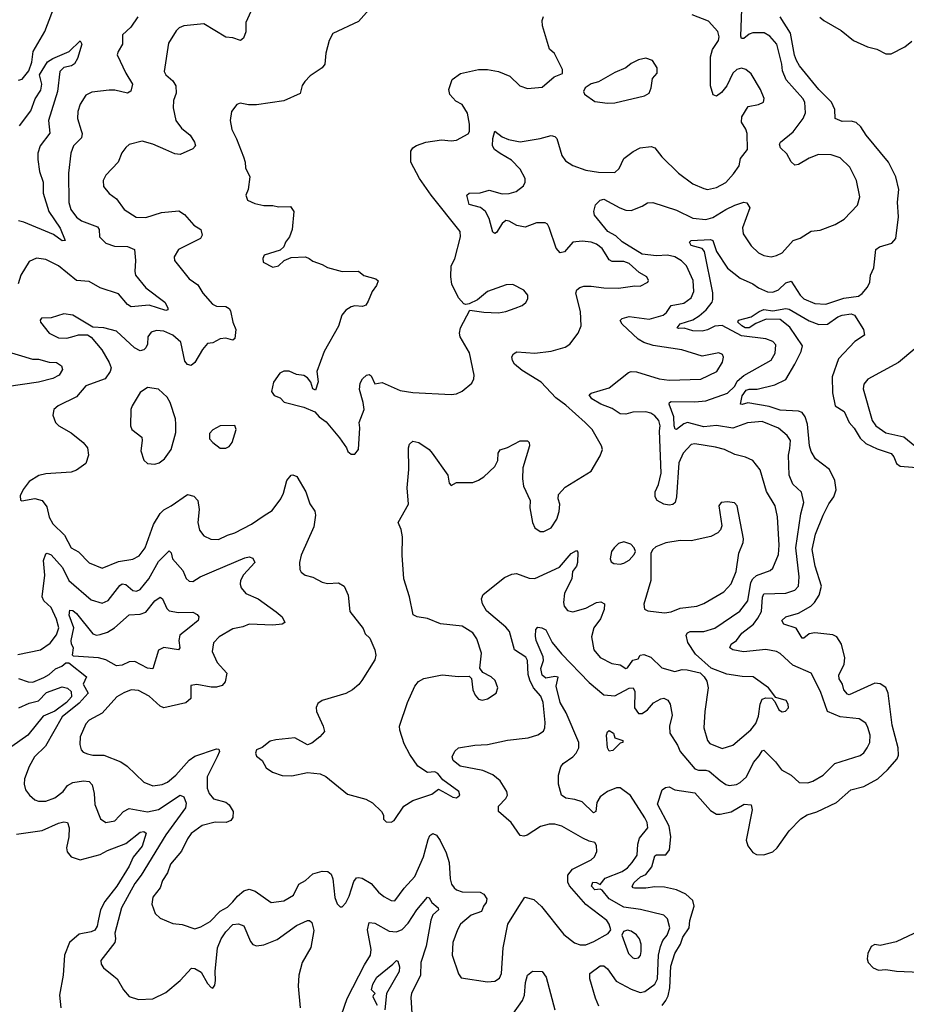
# Model space of a CAD drawing. Extents: x 1839239 to 1929705, y 762242 to 910352.
# Tile 343 of 429: x 1873812 to 1878688, y 896995 to 902409. Entities that reach past the tile are written whole.
import ezdxf

# ---------------------------------------------------------------- set-up
doc = ezdxf.new("R2010")
doc.units = 0

msp = doc.modelspace()

# ---------------------------------------------------------------- linework, layer by layer
at = {"layer": '0CON10XD'}
for points in [[(1873805, 902076.8), (1873825, 902082.1), (1873861.9, 902128.1), (1873878.4, 902175), (1873885.3, 902235), (1873950, 902345), (1874013, 902507)], [(1874461.5, 902425), (1874422.8, 902367.2), (1874377.1, 902325), (1874376.7, 902275), (1874353.1, 902235), (1874348.9, 902215), (1874395, 902115.8), (1874432, 902055), (1874424.1, 902015.9), (1874405, 902004.2), (1874335, 902022.2), (1874305, 902022.2), (1874209.5, 902010.5), (1874176.3, 901993.7), (1874144.4, 901945), (1874131.9, 901905), (1874130.5, 901865), (1874149.9, 901799.9), (1874156.3, 901783.7), (1874151.1, 901758.9), (1874108.5, 901715), (1874093.3, 901675), (1874080.9, 901565), (1874083, 901403), (1874092.7, 901365), (1874123.8, 901323.8), (1874152.6, 901302.6), (1874240.6, 901270.6), (1874249.4, 901255), (1874251.5, 901215), (1874285, 901180.5), (1874333.3, 901163.3), (1874405, 901162.2), (1874443.3, 901145), (1874449.1, 901085), (1874444.5, 901025), (1874449.5, 901005), (1874505, 900934.5), (1874611.1, 900855), (1874626, 900824), (1874625.9, 900814.1), (1874615, 900809.2), (1874525, 900839.6), (1874425, 900830.5), (1874405, 900842.7), (1874355, 900901), (1874255, 900934.2), (1874195, 900969.2), (1874125, 900974.6), (1874026.2, 901056.2), (1873955, 901090), (1873905, 901098.1), (1873865, 901080), (1873818.6, 901005), (1873803.8, 900956.2)], [(1874971.3, 900808.7), (1874984.3, 900745), (1875000.8, 900705), (1874994.5, 900655.5), (1874985, 900647.5), (1874945, 900657.3), (1874915, 900653.7), (1874875, 900632.5), (1874845, 900628.1), (1874817.5, 900595), (1874775.4, 900524.6), (1874755, 900508), (1874735, 900512.5), (1874720.8, 900530.8), (1874698.6, 900635), (1874655, 900673.5), (1874605, 900697.1), (1874565, 900700.5), (1874535, 900691.4), (1874516.4, 900665), (1874514.6, 900625), (1874506.4, 900605), (1874495, 900593.2), (1874475, 900587.8), (1874443.8, 900605), (1874345, 900695.8), (1874275, 900714), (1874215, 900718.8), (1874105, 900784.3), (1874055, 900792.5), (1873985, 900770), (1873932.7, 900767.3), (1873923.9, 900756.1), (1873926.7, 900745), (1873974.3, 900685), (1874025, 900660.6), (1874071.7, 900658.3), (1874111.4, 900668.6), (1874135, 900676), (1874185, 900676.2), (1874205, 900663.8), (1874264.5, 900594.5), (1874304.5, 900524.5), (1874314.3, 900495), (1874309.4, 900475), (1874282, 900435), (1874175, 900396), (1874124, 900335), (1874023.6, 900286.4), (1874000, 900265), (1873994, 900235), (1874009.2, 900195), (1874028, 900175), (1874095, 900138.1), (1874160.8, 900085), (1874185.6, 900055), (1874190.6, 900015), (1874175, 899968), (1874125, 899931.4), (1874095, 899921.9), (1873955, 899911.5), (1873917.2, 899902.8), (1873865, 899869.2), (1873831.2, 899825), (1873815, 899790), (1873817, 899767), (1873823.6, 899763.6), (1873895, 899775.6), (1873935, 899764.4), (1873960.7, 899730.7), (1873975, 899674.3), (1873995, 899636.4), (1874058.5, 899575), (1874095.3, 899505.3), (1874135, 899483.1), (1874195, 899422.5), (1874265, 899393.1), (1874355, 899430.4), (1874435, 899442.7), (1874468.5, 899461.5), (1874501.2, 899505), (1874547.6, 899632.4), (1874585, 899694.4), (1874605, 899713.5), (1874645.8, 899735), (1874735, 899797.5), (1874769.7, 899789.7), (1874791.9, 899765), (1874799.5, 899715), (1874792.2, 899645), (1874801.7, 899601.7), (1874825, 899571.2), (1874863.2, 899553.2), (1874905, 899550.6), (1874954.6, 899575.4), (1874995, 899586.7), (1875086.2, 899635), (1875157.4, 899682.6), (1875200.4, 899709.6), (1875248.1, 899775), (1875262.9, 899805), (1875280.8, 899875), (1875305, 899903.8), (1875315, 899906.2), (1875337, 899897), (1875385, 899813.8), (1875407.8, 899747.8), (1875435, 899706.7), (1875439.2, 899685), (1875429.7, 899620.3), (1875360, 899465), (1875351.2, 899425), (1875352.5, 899385), (1875360.7, 899370.7), (1875382.5, 899355), (1875425, 899343.8), (1875475, 899316.7), (1875505, 899308.8), (1875565, 899313.3), (1875596.7, 899295), (1875618.6, 899245), (1875626.9, 899155), (1875700.7, 899060.7), (1875711.7, 899031.7), (1875738, 899008), (1875765.4, 898945), (1875770, 898915), (1875765, 898888.8), (1875693.8, 898775), (1875677, 898753), (1875642.5, 898725), (1875605.8, 898704.2), (1875475, 898665.8), (1875450.9, 898649.1), (1875442.3, 898627.7), (1875444, 898605), (1875482, 898525), (1875488.8, 898495), (1875462.5, 898465), (1875418.3, 898431.7), (1875395, 898422.5), (1875325, 898460), (1875221.2, 898448.8), (1875188.8, 898441.2), (1875145, 898406.2), (1875115, 898393.8), (1875109.5, 898375), (1875115, 898360), (1875146.4, 898336.4), (1875168, 898295), (1875202.1, 898272.1), (1875255, 898252.5), (1875308.8, 898251.2), (1875395, 898270), (1875465, 898262.5), (1875495, 898246.7), (1875615, 898150), (1875715, 898122.5), (1875753, 898103), (1875802.5, 898055), (1875812.5, 898035), (1875813, 898013), (1875828.3, 897998.3), (1875855, 897996.7), (1875872.5, 898005), (1875925.5, 898084.5), (1875975, 898115.7), (1876079.5, 898150.5), (1876115, 898177.5), (1876156.2, 898156.2), (1876194.1, 898134.1), (1876215, 898131.2), (1876232.5, 898145), (1876226.7, 898165), (1876140, 898230), (1876111.2, 898265), (1876095, 898272.5), (1876055, 898268.8), (1876002.5, 898305), (1875957.9, 898367.9), (1875927.5, 898427.5), (1875902.5, 898502.5), (1875900.5, 898525), (1875945.4, 898654.6), (1875985.7, 898745), (1876005, 898769.2), (1876035, 898785.7), (1876135, 898807.5), (1876225, 898798), (1876285, 898800), (1876296.4, 898786.4), (1876304.2, 898724.2), (1876316.7, 898695), (1876335, 898672.5), (1876355, 898666.7), (1876385, 898674), (1876433.3, 898705), (1876442, 898735), (1876428, 898775), (1876405, 898796), (1876359.2, 898819.2), (1876342.5, 898842.5), (1876351.9, 898925), (1876325.6, 899005), (1876305, 899037.1), (1876245, 899074.3), (1876126.7, 899086.7), (1876055, 899115.7), (1875997.5, 899125), (1875976.8, 899136.8), (1875955.6, 899235.6), (1875924.6, 899334.6), (1875916.2, 899465), (1875917.5, 899565), (1875909.5, 899605), (1875893.1, 899645), (1875950.8, 899745), (1875943.3, 899835), (1875951.9, 899935), (1875950.6, 900055), (1875956, 900075), (1875975, 900092), (1876006.7, 900085), (1876063.3, 900045), (1876081.2, 900025), (1876166.7, 899905), (1876175, 899860), (1876185, 899847.5), (1876215, 899863.3), (1876305, 899863.8), (1876335, 899876.2), (1876365, 899896.2), (1876425, 899952.5), (1876441.9, 899985), (1876444.5, 900025.5), (1876455, 900044), (1876495, 900056.9), (1876565, 900092.9), (1876605, 900093.3), (1876613.9, 900083.9), (1876615.8, 900065), (1876578.5, 899945), (1876576.9, 899885), (1876583.7, 899843.7), (1876618.8, 899765), (1876618, 899725), (1876632, 899645), (1876646.2, 899615), (1876675, 899594), (1876695, 899594), (1876735, 899614.2), (1876766.8, 899663.2), (1876780, 899705), (1876782, 899745), (1876773.8, 899775), (1876775, 899797.5), (1876812.1, 899837.9), (1876955, 899926.7), (1877005, 900010), (1877017.5, 900045), (1877012.2, 900065), (1876960, 900155), (1876922.9, 900195), (1876815, 900289.6), (1876760.4, 900330.4), (1876680, 900415), (1876575, 900480.9), (1876534.3, 900515), (1876521.9, 900535), (1876519.2, 900555), (1876527.9, 900572.1), (1876547, 900583), (1876645, 900574.6), (1876735, 900586), (1876811.5, 900608.5), (1876838, 900625), (1876882.9, 900685), (1876900.8, 900725), (1876896.8, 900805), (1876871.1, 900905), (1876876.4, 900923.6), (1876893.1, 900936.9), (1876915, 900944.5), (1876954.5, 900944.5), (1877025, 900934.3), (1877105, 900932.7), (1877195, 900945.6), (1877225, 900944.4), (1877266.2, 900965), (1877270, 900975), (1877262, 900995), (1877219.4, 901019.4), (1877165, 901067.7), (1877135, 901079.2), (1877069.8, 901079.8), (1877055, 901089.5), (1877036.8, 901116.8), (1877015, 901150.6), (1876985, 901175.5), (1876955, 901186.4), (1876905, 901191.9), (1876855, 901185.7), (1876808.1, 901131.9), (1876785, 901126.9), (1876761.9, 901151.9), (1876725, 901265.8), (1876715, 901284.3), (1876702.5, 901292.5), (1876655, 901291.5), (1876592.4, 901267.6), (1876546.9, 901276.9), (1876505, 901300.5), (1876485, 901304.3), (1876465, 901289.2), (1876435, 901239.2), (1876425, 901234), (1876415, 901241.2), (1876394.7, 901315), (1876374.7, 901354.7), (1876345.8, 901375.8), (1876285, 901392.2), (1876271.5, 901445), (1876284.7, 901455.3), (1876345, 901456.4), (1876395, 901471.2), (1876465, 901450.8), (1876505, 901452.5), (1876541.9, 901465), (1876583.3, 901495), (1876592.1, 901515), (1876591.5, 901535), (1876565, 901587.7), (1876516.6, 901636.6), (1876455, 901672.5), (1876423.5, 901695), (1876412.7, 901715), (1876414.1, 901755.9), (1876425, 901796), (1876465, 901765.8), (1876500.1, 901750.1), (1876565, 901736.9), (1876674.6, 901755.4), (1876735, 901773.1), (1876755, 901767.1), (1876765.6, 901755), (1876793, 901663), (1876813.2, 901633.2), (1876855, 901606.5), (1876925, 901581.1), (1876995, 901570.6), (1877085, 901568), (1877109.7, 901590.3), (1877135, 901646.7), (1877186.2, 901685), (1877225, 901704.4), (1877285, 901711.4), (1877306.2, 901705), (1877344.5, 901654.5), (1877436.2, 901565), (1877515, 901507.1), (1877575, 901480), (1877595, 901475.8), (1877645, 901485.8), (1877695, 901514.3), (1877738.4, 901561.6), (1877768.9, 901605), (1877775.6, 901645), (1877815.8, 901695), (1877813.4, 901783.4), (1877806.3, 901806.3), (1877781.1, 901845), (1877784.3, 901875), (1877818.8, 901931.2), (1877875, 901942.5), (1877903.6, 901956.4), (1877906, 901975), (1877885.8, 902025), (1877835, 902112), (1877805, 902135.8), (1877782.3, 902142.3), (1877756.2, 902135), (1877735, 902115.7), (1877701.8, 902045), (1877671.9, 902008.1), (1877645, 901988.6), (1877625.6, 901995.6), (1877610.8, 902045), (1877612.4, 902205), (1877623.2, 902245), (1877655.4, 902295), (1877658.8, 902315), (1877651.9, 902345), (1877601.1, 902401.1), (1877511.2, 902435)], [(1874725, 898652.1), (1874605, 898624.7), (1874584.4, 898634.4), (1874525, 898689.5), (1874465, 898720.5), (1874425, 898723.5), (1874385, 898708.5), (1874345.7, 898685), (1874265.8, 898595), (1874195, 898557.5), (1874175, 898538), (1874144.5, 898465), (1874143, 898423), (1874150, 898395), (1874162, 898382), (1874185, 898371.5), (1874215, 898364.6), (1874275, 898364.6), (1874368.1, 898328.1), (1874402.5, 898305), (1874495, 898215.6), (1874545, 898196.2), (1874595, 898203.1), (1874625, 898216.9), (1874670.3, 898255), (1874745, 898336.7), (1874775, 898359.1), (1874895, 898400.6), (1874907, 898397), (1874910.6, 898385), (1874897.8, 898355), (1874843.5, 898245), (1874843.1, 898183.1), (1874853.3, 898155), (1874878, 898125), (1874945, 898105.7), (1874965, 898092), (1874985.6, 898055.6), (1874985, 898022.5), (1874973.3, 898005), (1874947.5, 897995), (1874886.8, 897996.8), (1874815, 897977.8), (1874755, 897934.3), (1874734.5, 897905), (1874702.7, 897837.3), (1874641.5, 897765), (1874625, 897718), (1874597.3, 897675), (1874584.4, 897635), (1874544.5, 897585), (1874539.4, 897545), (1874557.5, 897495), (1874585, 897468.6), (1874655, 897440), (1874705, 897434.3), (1874775, 897410), (1874808.5, 897421.5), (1874859.6, 897450.4), (1874915, 897507.3), (1874955, 897530), (1874985, 897557.7), (1875010.4, 897589.6), (1875045, 897619.1), (1875075, 897627.8), (1875107.8, 897617.8), (1875195, 897554.4), (1875265, 897564.4), (1875318.6, 897595), (1875347.5, 897655), (1875384.2, 897675), (1875425, 897713.1), (1875475, 897727.8), (1875506.7, 897725), (1875525, 897711.2), (1875534.5, 897684.5), (1875545, 897582.5), (1875557.3, 897547.3), (1875575, 897531.2), (1875585, 897531.2), (1875605, 897553.8), (1875625, 897590), (1875650.5, 897669.5), (1875665, 897690), (1875675, 897692.9), (1875695, 897687.9), (1875745, 897659.1), (1875785, 897611.4), (1875815, 897588), (1875855, 897565.4), (1875875, 897563.8), (1875926, 897634), (1875985, 897697.1), (1876032.4, 897805), (1876058, 897902), (1876067.6, 897922.4), (1876085, 897934.2), (1876105, 897925.7), (1876124.5, 897895), (1876157.5, 897827.5), (1876174.1, 897775), (1876179.5, 897685), (1876187.8, 897655), (1876201.9, 897635), (1876215, 897623.8), (1876245, 897613.9), (1876345, 897611.2), (1876365, 897600.5), (1876380.5, 897575), (1876378.4, 897555), (1876362.2, 897535), (1876352.7, 897505), (1876295, 897485.4), (1876236.9, 897435), (1876219.4, 897405), (1876194.5, 897335), (1876190.5, 897265), (1876225, 897163.3), (1876240.9, 897140.9), (1876385, 897118.9), (1876425, 897122.9), (1876451.2, 897138.8), (1876462.7, 897165), (1876470.8, 897305), (1876497.3, 897435), (1876557.3, 897532.7), (1876590, 897585), (1876640.5, 897570.5), (1876682.5, 897532.5), (1876805, 897378.6), (1876863.8, 897333.8), (1876895, 897321.9), (1876925, 897321.5), (1876970.4, 897339.6), (1877048.8, 897385), (1877062.5, 897405), (1877054.4, 897435), (1877041.1, 897455), (1876925, 897544.5), (1876835.6, 897645.6), (1876826.1, 897666.1), (1876827.1, 897705), (1876852.1, 897737.9), (1876955, 897788.9), (1876973.1, 897805), (1876986.1, 897836.1), (1876985, 897867.5), (1876976, 897885), (1876945, 897891.4), (1876908.6, 897908.6), (1876794, 897975), (1876755, 897984.6), (1876724.7, 897985.3), (1876676.7, 897973.3), (1876604, 897925), (1876585, 897918.9), (1876564, 897924), (1876515, 897994.5), (1876445.4, 898055), (1876445.4, 898085), (1876485, 898126.5), (1876494.6, 898145), (1876491.8, 898165), (1876455, 898224.5), (1876415, 898255.9), (1876360.1, 898280.1), (1876235, 898304.4), (1876195.8, 898335), (1876191.1, 898355), (1876205, 898386.2), (1876225, 898404.7), (1876315, 898419.7), (1876385, 898424.1), (1876495, 898446.7), (1876608.9, 898461.1), (1876662.4, 898477.6), (1876692.4, 898497.6), (1876700, 898515), (1876701.8, 898545), (1876690.7, 898655), (1876678.7, 898688.7), (1876638.2, 898735), (1876618, 898778), (1876609, 898809), (1876605.8, 898885), (1876596.1, 898903.9), (1876534.4, 898945), (1876505.4, 899045), (1876485, 899069.6), (1876378.9, 899158.9), (1876356.7, 899196.7), (1876351.8, 899225), (1876361.9, 899248.1), (1876478.3, 899341.7), (1876519.3, 899360.7), (1876544.6, 899364.6), (1876615, 899338.1), (1876645, 899335.7), (1876781.4, 899398.6), (1876845, 899472.9), (1876875, 899490), (1876882, 899482), (1876880, 899425), (1876874.3, 899405), (1876853.3, 899375), (1876848, 899335), (1876809.2, 899255), (1876802.5, 899205), (1876807.5, 899185), (1876825, 899160.8), (1876855, 899152.7), (1876925, 899173.6), (1876985, 899204.6), (1877008.3, 899208.3), (1877027.9, 899197.9), (1877027.5, 899165), (1877007.2, 899115), (1876969.2, 899065), (1876956.9, 899015), (1876970, 898945), (1877005, 898902.2), (1877069.3, 898869.3), (1877115, 898862.2), (1877145, 898841.3), (1877155.4, 898845), (1877185, 898886.4), (1877213.8, 898895), (1877225.4, 898914.6), (1877245, 898918.4), (1877283.1, 898903.1), (1877343.3, 898845), (1877415, 898824.4), (1877455, 898836.7), (1877482.5, 898835), (1877555, 898818), (1877576.4, 898796.4), (1877592.2, 898772.2), (1877599.4, 898735), (1877580.4, 898605), (1877575.5, 898515), (1877594.4, 898445), (1877608.6, 898428.6), (1877675, 898401.5), (1877735, 898419.4), (1877833.6, 898505), (1877860.4, 898539.6), (1877875, 898580), (1877883.8, 898645), (1877895, 898672.5), (1877915, 898680), (1877948.3, 898678.3), (1877965, 898660), (1877987.5, 898615), (1878005, 898603.3), (1878023.6, 898606.4), (1878040, 898625), (1878038.8, 898645), (1878027.5, 898665), (1877971.7, 898681.7), (1877930, 898735), (1877846.7, 898795), (1877785, 898797.8), (1877701.2, 898811.2), (1877615, 898844), (1877529.7, 898919.7), (1877486.9, 898985), (1877478.5, 899025), (1877485, 899036.9), (1877500, 899045), (1877575, 899045.3), (1877635, 899062.5), (1877773.2, 899156.8), (1877816.1, 899213.9), (1877833.1, 899315), (1877844.7, 899335.3), (1877865, 899352.5), (1877940.3, 899379.7), (1877955, 899392.9), (1877985, 899468.8), (1877989.5, 899520.5), (1877980.4, 899675), (1877966.9, 899735), (1877920.4, 899815), (1877884.6, 899934.6), (1877844, 899985), (1877803.8, 900003.8), (1877745, 900018.5), (1877688, 900045), (1877638.8, 900058.8), (1877525, 900076.2), (1877505, 900073.8), (1877461.8, 900025), (1877438.1, 899971.9), (1877424.4, 899785.6), (1877416.4, 899753.6), (1877405, 899742.5), (1877385, 899739.4), (1877354.5, 899744.5), (1877318, 899765), (1877307.1, 899785), (1877307.6, 899812.4), (1877326.2, 899853.8), (1877339.3, 899915), (1877331, 900149), (1877334.1, 900175), (1877327.7, 900205), (1877305, 900230.5), (1877282.5, 900245), (1877255, 900253.2), (1877185, 900251.2), (1877145, 900240), (1877115, 900242.1), (1877070.4, 900270.4), (1877008.9, 900295), (1876958, 900325), (1876944.2, 900345.8), (1876954.5, 900355.5), (1877055, 900385.6), (1877160.9, 900469.1), (1877175, 900474.4), (1877205, 900472.1), (1877330, 900435), (1877385, 900426.2), (1877557.8, 900432.2), (1877645.9, 900474.1), (1877677.5, 900525), (1877683.6, 900553.6), (1877677.7, 900567.7), (1877657.7, 900577.7), (1877565, 900558.6), (1877453.8, 900593.8), (1877296.7, 900616.7), (1877245, 900634.7), (1877213.1, 900653.1), (1877125.6, 900735), (1877114.6, 900755.4), (1877125, 900766.4), (1877165, 900776.1), (1877275, 900761.8), (1877350.6, 900785), (1877370.1, 900799.9), (1877395, 900836.7), (1877465, 900851.1), (1877505, 900880), (1877520.4, 900915), (1877516.8, 900975), (1877480.4, 901055), (1877452.2, 901082.2), (1877415, 901104.7), (1877375, 901114.4), (1877315, 901110.4), (1877235, 901119.7), (1877125, 901187.5), (1877090.9, 901220.9), (1877046.4, 901245), (1876973, 901335), (1876969.8, 901355), (1876979.7, 901390.3), (1877005, 901417.1), (1877025, 901422.5), (1877112.9, 901375), (1877145, 901360.9), (1877175, 901360.5), (1877235, 901382.9), (1877265, 901402.5), (1877295, 901403.3), (1877425, 901361.8), (1877515, 901318.5), (1877585, 901310.9), (1877625, 901321.1), (1877695, 901366.2), (1877745, 901388.8), (1877795, 901405.5), (1877812, 901402), (1877828, 901375), (1877788.2, 901265), (1877791.5, 901231.5), (1877835.4, 901165.4), (1877875, 901127.1), (1877905, 901111.5), (1877945, 901105.6), (1877975, 901111.9), (1878005, 901127.8), (1878065.7, 901195), (1878105, 901208.5), (1878165, 901245.7), (1878215, 901250.8), (1878296.3, 901283.7), (1878347.6, 901312.4), (1878419.3, 901389.3), (1878433.3, 901435), (1878414.4, 901525), (1878377.6, 901597.6), (1878325, 901650), (1878275, 901665.7), (1878205, 901667.1), (1878155, 901648.2), (1878095, 901612.7), (1878075, 901608.9), (1878055, 901627.1), (1878031.1, 901671.1), (1877995.6, 901705), (1877990.6, 901725), (1877995.7, 901735), (1878066.9, 901793.1), (1878120.5, 901865), (1878133.7, 901896.3), (1878130, 901955), (1878120, 901975), (1878028.4, 902078.4), (1878007.3, 902127.3), (1878004.6, 902165), (1877976.2, 902275), (1877938.7, 902318.7), (1877907.4, 902337.4), (1877845, 902336.9), (1877825, 902329.6), (1877795, 902305.6), (1877782.5, 902305), (1877778.3, 902318.3), (1877783.1, 902466.9)], [(1875082.5, 902455), (1875055.6, 902394.4), (1875055, 902342.5), (1875042.7, 902307.3), (1875025.7, 902294.3), (1874985, 902308.6), (1874945, 902312.7), (1874825, 902385.4), (1874715, 902375.4), (1874690, 902365), (1874672.6, 902347.4), (1874630.3, 902279.7), (1874607.1, 902125), (1874616, 902105), (1874655, 902072), (1874671.4, 902045), (1874672.2, 902005), (1874657.3, 901965), (1874656.1, 901925), (1874671.4, 901855), (1874702.7, 901812.7), (1874749.2, 901775), (1874774.2, 901735), (1874779.2, 901715), (1874765, 901698.6), (1874695, 901668.6), (1874665, 901670.6), (1874616.2, 901693.8), (1874545, 901724.4), (1874485, 901742), (1874415, 901722), (1874395, 901706.2), (1874373.6, 901676.4), (1874354.2, 901625), (1874285, 901553.3), (1874270.6, 901525), (1874272.2, 901492.2), (1874305, 901453.3), (1874345, 901423.8), (1874385.8, 901365), (1874453, 901323), (1874505, 901322.2), (1874592, 901348), (1874687.8, 901357.8), (1874718, 901338), (1874769.9, 901279.9), (1874807.5, 901255), (1874816, 901225), (1874806.2, 901205), (1874686, 901145), (1874662, 901105), (1874663.8, 901085), (1874745, 900983.3), (1874791.2, 900951.2), (1874818.8, 900905), (1874873.3, 900845), (1874895, 900834), (1874945, 900832.5), (1874965, 900820.8), (1874971.3, 900808.7)], [(1875734.3, 902465.7), (1875675, 902398.8), (1875535, 902332.5), (1875513.8, 902295), (1875496.2, 902225), (1875490, 902165), (1875475.9, 902144.1), (1875409.7, 902100.3), (1875380.3, 902069.7), (1875365, 902047.5), (1875355, 902004), (1875265, 901963.1), (1875115, 901940.8), (1875070.5, 901940.5), (1875025, 901950), (1875006.4, 901943.6), (1874976.7, 901905), (1874970, 901855), (1874978.6, 901805), (1875005, 901753.3), (1875042.5, 901655), (1875052.5, 901625), (1875054.2, 901595), (1875077.1, 901545), (1875068.8, 901475), (1875056.7, 901445), (1875065, 901417.5), (1875105, 901398.8), (1875155, 901388), (1875205, 901387.5), (1875235, 901380), (1875302.3, 901382.3), (1875320, 901355), (1875311.2, 901255), (1875296.2, 901215), (1875273.3, 901185), (1875265, 901160), (1875245, 901142.5), (1875157.5, 901115), (1875148.8, 901095), (1875151.2, 901075), (1875205, 901048), (1875235, 901056.2), (1875265.9, 901084.1), (1875305, 901102), (1875384.2, 901105.8), (1875405, 901095.7), (1875425, 901080.6), (1875475, 901063.1), (1875505, 901045.6), (1875585, 901024.3), (1875675, 901026), (1875705, 901002), (1875770, 900985), (1875783, 900973), (1875775, 900947.5), (1875751.2, 900915), (1875729.5, 900860.5), (1875715, 900840), (1875697.7, 900832.3), (1875655, 900835.8), (1875635, 900830), (1875605, 900811.2), (1875583.8, 900785), (1875565.9, 900724.1), (1875486, 900585), (1875446.2, 900475), (1875453, 900417), (1875438.3, 900371.7), (1875425, 900380), (1875413.3, 900415), (1875395, 900440), (1875375, 900453.3), (1875335, 900458.8), (1875295, 900476), (1875265, 900476.2), (1875242.5, 900465), (1875207.5, 900415), (1875197.5, 900365), (1875211.7, 900341.7), (1875245, 900330), (1875266.1, 900306.1), (1875375, 900278.8), (1875435, 900253.3), (1875460, 900225), (1875497, 900197), (1875570.5, 900110.5), (1875610, 900055), (1875617.5, 900035), (1875635, 900020), (1875655, 900020)], [(1875655, 900020), (1875675.8, 900045), (1875683.3, 900165), (1875680, 900195), (1875706.2, 900265), (1875702, 900305), (1875681.2, 900375), (1875685, 900410), (1875697.5, 900435), (1875720, 900455), (1875735, 900457.5), (1875745, 900450), (1875765, 900407.5), (1875805, 900413.3), (1875905, 900369.2), (1875975, 900358.6), (1876185, 900348), (1876215, 900351.2), (1876245, 900366.2), (1876298.8, 900411.2), (1876310, 900435), (1876311.2, 900455), (1876286.4, 900576.4), (1876234.4, 900665), (1876230.6, 900685), (1876235.8, 900715), (1876288.3, 900811.7), (1876365, 900800), (1876445, 900797.5), (1876485, 900804.2), (1876537.3, 900822.7), (1876575, 900837.5), (1876596.4, 900853.6), (1876606.1, 900873.9), (1876606, 900895), (1876585, 900922.5), (1876525, 900953.3), (1876488, 900952), (1876385, 900913.8), (1876330.5, 900869.5), (1876285, 900846.7), (1876265, 900842.5), (1876255, 900846.7), (1876225, 900878.8), (1876189.2, 900955), (1876182.5, 900995), (1876185.8, 901055), (1876205.9, 901094.1), (1876236.1, 901215), (1876234.5, 901245), (1876074.5, 901445), (1876011.5, 901535), (1875963.8, 901625), (1875963.3, 901686.7), (1875974.3, 901705), (1875995, 901717.8), (1876045, 901735.7), (1876131.2, 901748.8), (1876185, 901742.5), (1876215, 901746), (1876278.8, 901781.2), (1876285.6, 901795), (1876286.5, 901835), (1876274.6, 901894.6), (1876245, 901942), (1876211.3, 901961.3), (1876177.9, 901997.9), (1876171.4, 902025), (1876190.2, 902079.8), (1876236.3, 902113.7), (1876335, 902134.4), (1876385, 902134.3), (1876445, 902124.3), (1876507.6, 902097.6), (1876562.5, 902045), (1876605, 902030), (1876685, 902038), (1876752.5, 902095), (1876797, 902113), (1876797.5, 902135), (1876753.6, 902223.6), (1876726.4, 902246.4), (1876688, 902375), (1876686.1, 902403.9), (1876693, 902427)], [(1876649.8, 899019.8), (1876650.8, 899055), (1876661.7, 899068.3), (1876684.4, 899065.6), (1876705, 899054.6), (1876741.5, 898985), (1876791.2, 898921.2), (1876944, 898764), (1877025, 898696.9), (1877085, 898691.8), (1877165, 898733.8), (1877186, 898736), (1877196.2, 898715), (1877193.6, 898625), (1877215, 898594.3), (1877235, 898594.4), (1877265.5, 898615), (1877298, 898652), (1877337.5, 898675), (1877355, 898678.7), (1877377.6, 898667.6), (1877390.5, 898645), (1877400, 898585), (1877386.9, 898525), (1877388.2, 898485), (1877430.4, 898420.4), (1877445.4, 898385), (1877525, 898290.5), (1877545, 898282), (1877585, 898282.7), (1877605, 898276.2), (1877664.7, 898224.7), (1877695, 898203.5), (1877715, 898198.5), (1877755, 898202.9), (1877775, 898213.8), (1877808.9, 898245), (1877848.2, 898325), (1877879.4, 898360.6), (1877895, 898388.6), (1877905, 898392.5), (1877968.3, 898328.3), (1878002, 898285), (1878055, 898255.6), (1878098.8, 898215), (1878147.4, 898212.6), (1878175, 898221.9), (1878231.4, 898255), (1878295, 898319.5), (1878435, 898363.3), (1878455, 898378.6), (1878473.5, 898405), (1878487.1, 898435), (1878489.6, 898475), (1878477.7, 898517.7), (1878465, 898540), (1878430, 898565), (1878325, 898575.3), (1878254.3, 898604.3), (1878215.8, 898715.8), (1878165.7, 898815), (1878065, 898860), (1877995, 898923.3), (1877974.7, 898934.7), (1877915, 898945.3), (1877792.6, 898932.6), (1877735, 898943.6), (1877718, 898955), (1877726, 898975), (1877753.8, 898996.2), (1877784.4, 899035.6), (1877847.9, 899085), (1877872.4, 899117.6), (1877891.6, 899155), (1877896.6, 899233.4), (1877905, 899251.4), (1878025, 899256.2), (1878075, 899271.9), (1878095.6, 899295), (1878100, 899345), (1878080.7, 899505), (1878108.5, 899691.5), (1878124.6, 899755), (1878111.4, 899811.4), (1878065, 899855.8), (1878044, 899904), (1878039.7, 900015), (1878048.2, 900051.8), (1878050.7, 900095), (1878033.3, 900123.3), (1877985, 900163.6), (1877895, 900200), (1877815, 900191.8), (1877735, 900162.5), (1877645, 900177.8), (1877575, 900169.8), (1877485, 900194.3), (1877465, 900186.6), (1877425, 900155.7), (1877417.3, 900157.3), (1877411.6, 900175), (1877410.7, 900225), (1877383.8, 900295), (1877385.7, 900304.3), (1877395, 900309.4), (1877525, 900307.5), (1877585, 900313.8), (1877705, 900355.3), (1877745, 900394), (1877758.8, 900421.2), (1877795, 900451.9), (1877945, 900536.2), (1877967.5, 900575), (1877970.3, 900620.3), (1877955, 900640), (1877915.7, 900654.3), (1877781.3, 900671.3), (1877675, 900728.1), (1877635, 900723.9), (1877595, 900704.1), (1877565, 900697.2), (1877515, 900698.9), (1877466.6, 900713.4), (1877435, 900710.6), (1877428, 900715), (1877445, 900736), (1877515, 900758.8), (1877548.9, 900781.1), (1877587, 900813), (1877620.3, 900855), (1877625, 900870), (1877623.7, 900906.3), (1877578.4, 901135), (1877565, 901150.8), (1877505, 901168), (1877496.2, 901185), (1877504.4, 901195.6), (1877611.3, 901201.3), (1877625, 901195.8), (1877644, 901135), (1877705, 901042.9), (1877775, 900987.9), (1877845, 900956.4), (1877875.7, 900935), (1877925, 900912.9), (1877955, 900911.5), (1877985, 900923.2), (1878025, 900962.8), (1878055, 900971.9), (1878104.8, 900894.8), (1878124.5, 900875), (1878185, 900849.1), (1878245, 900845.4), (1878345, 900877.4), (1878425, 900889.1), (1878445, 900902.9), (1878475, 900937.8), (1878487.2, 900965), (1878492, 901005), (1878510, 901045), (1878520.6, 901145), (1878540.3, 901159.7), (1878608.9, 901181.1), (1878630, 901205), (1878645.4, 901324.6), (1878640, 901405), (1878647.5, 901475), (1878630.8, 901545), (1878591.1, 901625), (1878467.3, 901775), (1878439.2, 901819.2), (1878413.1, 901843.1), (1878385, 901850.9), (1878335, 901849.6), (1878298, 901865), (1878294.5, 901915.5), (1878277.7, 901955), (1878206.8, 902025), (1878101.8, 902155), (1878085, 902184.5), (1878073.2, 902213.2), (1878050.9, 902335), (1877994.8, 902424.8)], [(1878213.6, 902423.6), (1878234.1, 902404.1), (1878329.5, 902349.5), (1878398, 902295), (1878475, 902258.9), (1878527, 902247), (1878575, 902222.1), (1878605, 902221.6), (1878680.8, 902259.2), (1878719, 902291)], [(1873810.8, 901825), (1873872.7, 901907.3), (1873896.9, 901973.1), (1873929.1, 902020.9), (1873933.9, 902053.9), (1873920.7, 902105), (1873965, 902177.3), (1873995, 902196), (1874085, 902234.2), (1874145, 902292.5), (1874153.3, 902275), (1874130.6, 902195), (1874112.8, 902167.2), (1874096.2, 902155), (1874054.7, 902145.3), (1874033.5, 902125), (1874019.1, 902015), (1873970, 901855), (1873977.3, 901785), (1873923.8, 901715), (1873911.4, 901675), (1873911.2, 901641.2), (1873920.9, 901575), (1873941.5, 901515), (1873941.6, 901455), (1873971.9, 901355), (1874035, 901262.9), (1874061.2, 901195), (1874045, 901193.8), (1873997.8, 901227.8), (1873835, 901296.1), (1873805, 901303.8)], [(1877045, 901949.2), (1877085, 901952.5), (1877248.9, 901991.1), (1877274.4, 902005.6), (1877286, 902035), (1877293.3, 902085), (1877317.5, 902115), (1877317.5, 902145), (1877292.5, 902185), (1877255, 902198), (1877215, 902187.5), (1877175, 902168.8), (1877145, 902144.2), (1877085, 902119.2), (1876995, 902068), (1876955, 902056.2), (1876922.5, 902035), (1876913.3, 902015), (1876919.3, 901999.3), (1876975, 901960), (1877045, 901949.2)], [(1877345, 896989.2), (1877365.9, 897015), (1877378, 897042), (1877387.6, 897085), (1877394, 897205), (1877415.5, 897274.5), (1877446, 897325), (1877458.7, 897365), (1877494.7, 897415), (1877497.5, 897455), (1877521.7, 897535), (1877515, 897565.5), (1877475, 897600), (1877424.7, 897624.7), (1877358.4, 897638.4), (1877305, 897641.6), (1877255, 897632.8), (1877194, 897634), (1877185.8, 897635.8), (1877181.4, 897645), (1877191.1, 897665), (1877226.2, 897695), (1877255, 897708.9), (1877288.3, 897751.7), (1877305, 897811.9), (1877315, 897817.3), (1877365, 897817.2), (1877385.9, 897844.1), (1877392.8, 897915), (1877383.6, 897973.6), (1877320.2, 898095), (1877346.2, 898173.8), (1877363.6, 898186.4), (1877385, 898191.2), (1877416.2, 898175), (1877525, 898158), (1877610.7, 898060.7), (1877645, 898041.2), (1877665, 898040), (1877725, 898054.1), (1877797.5, 898095), (1877835, 898091.2), (1877840, 898065), (1877807.8, 897897.8), (1877816.1, 897866.1), (1877845, 897830), (1877865, 897819.5), (1877905, 897816.2), (1877955, 897833.3), (1877977.5, 897855), (1878045, 897949.5), (1878108.9, 898015), (1878143.7, 898036.3), (1878196.3, 898053.7), (1878305, 898105.4), (1878383.8, 898175), (1878455, 898191.8), (1878532.2, 898235), (1878585, 898283.5), (1878637.7, 898345), (1878645.4, 898365.4), (1878643.2, 898405), (1878610.1, 898530.1), (1878588.2, 898705), (1878575, 898736.2), (1878545, 898757.5), (1878515, 898760.6), (1878375, 898697.5), (1878365, 898700.6), (1878345.3, 898725), (1878336.8, 898755), (1878319.2, 898785), (1878318.2, 898805), (1878347.3, 898865), (1878350.2, 898900.2), (1878331.2, 898975), (1878306.5, 899015), (1878285, 899027.2), (1878185, 899037.1), (1878155, 899032), (1878125, 899009.1), (1878115, 899009.1), (1878082.5, 899062.5), (1878015, 899084.4), (1878004, 899105), (1878025.8, 899125), (1878095, 899145.6), (1878163.1, 899185), (1878184.1, 899205), (1878209, 899245), (1878222.5, 899295), (1878186.4, 899405), (1878170.5, 899495), (1878189.8, 899580.3), (1878230.4, 899685), (1878262.8, 899747.2), (1878290.4, 899785), (1878303.4, 899823.4), (1878296.1, 899875), (1878266, 899936), (1878188.1, 899995), (1878165, 900034), (1878155.8, 900065), (1878144.4, 900185), (1878131.6, 900225), (1878115, 900249.4), (1878095, 900256.3), (1877995, 900262.5), (1877935, 900281.3), (1877817.4, 900302.6), (1877785, 900292.5), (1877775.8, 900295.8), (1877785, 900341.5), (1877807.9, 900372.1), (1877825, 900378.1), (1877867.9, 900377.9), (1877965, 900400.7), (1878025, 900431.2), (1878075.5, 900515), (1878109.6, 900585), (1878116.6, 900615), (1878048.3, 900718.3), (1877995, 900760.2), (1877917.7, 900762.3), (1877861, 900739), (1877825, 900714.8), (1877802, 900715), (1877784.5, 900725), (1877761.2, 900745), (1877765, 900757.5), (1877835.6, 900774.4), (1877878.9, 900805), (1877905, 900816), (1877955, 900807.6), (1878025, 900820.2), (1878045, 900817.5), (1878155, 900752.5), (1878207.2, 900732.8), (1878255.5, 900735), (1878311.1, 900775), (1878335, 900783.9), (1878385, 900791.6), (1878404.3, 900784.3), (1878453.3, 900705), (1878458.1, 900675), (1878405, 900639.4), (1878315.4, 900545), (1878280.3, 900445), (1878282, 900358), (1878298, 900285), (1878347.3, 900255), (1878373.9, 900195), (1878402.2, 900162.2), (1878435, 900107.5), (1878465, 900078), (1878529, 900049), (1878605, 900023.4), (1878620, 900005), (1878635, 899968.9), (1878655, 899953.5), (1878815, 899941.8)], [(1873725, 900590.4), (1873881.9, 900541.9), (1873915, 900541.6), (1873975, 900525.2), (1874015, 900524.6), (1874041.4, 900505), (1874047.8, 900485), (1874030, 900455), (1873995, 900435.3), (1873915, 900415.9), (1873739.2, 900390.8)], [(1878735, 900599.1), (1878645, 900524.7), (1878477.3, 900432.7), (1878455.6, 900405), (1878451.1, 900378.9), (1878500.9, 900205), (1878520.4, 900175), (1878575, 900136.6), (1878674.8, 900114.8), (1878735, 900066.2)], [(1874555, 899964.2), (1874578.3, 899971.7), (1874608.8, 899995), (1874646, 900045), (1874671.3, 900138.7), (1874671.5, 900185), (1874668.2, 900215), (1874640.5, 900305), (1874623.9, 900333.9), (1874575, 900377.5), (1874515, 900387.1), (1874475, 900360), (1874430, 900285), (1874424, 900265), (1874421.4, 900175), (1874428.8, 900155), (1874483, 900113), (1874485.8, 900095), (1874477.7, 900037.7), (1874495, 899987.5), (1874515, 899968.8), (1874555, 899964.2)], [(1874945, 900053.3), (1874965, 900062.5), (1874981.2, 900085), (1875003.3, 900155), (1874995, 900177.5), (1874915, 900175.8), (1874875, 900153.3), (1874856.4, 900133.6), (1874856.7, 900105), (1874874.1, 900084.1), (1874915, 900053.8), (1874945, 900053.3)], [(1877357.9, 899147.9), (1877395, 899153.6), (1877445, 899172.5), (1877535.5, 899184.5), (1877575, 899198.6), (1877685, 899262.5), (1877725, 899306.7), (1877753.3, 899375), (1877766.9, 899475), (1877790.8, 899535), (1877792.9, 899555), (1877757.5, 899735), (1877742.7, 899752.7), (1877705, 899758.8), (1877670, 899755), (1877657.5, 899735), (1877673.6, 899626.4), (1877665.9, 899604.1), (1877652.3, 899587.7), (1877612.5, 899567.5), (1877505, 899542.9), (1877445, 899544.4), (1877366.7, 899533.3), (1877310.3, 899509.7), (1877293.8, 899495), (1877284, 899475), (1877282.5, 899325), (1877244.4, 899195), (1877247.7, 899167.7), (1877267.7, 899157.7), (1877357.9, 899147.9)], [(1877115, 899415.8), (1877135, 899421.4), (1877165, 899438), (1877192.3, 899467.7), (1877198.8, 899485), (1877191.2, 899505), (1877173.8, 899525), (1877135, 899537.1), (1877105, 899528.6), (1877081.4, 899505), (1877067.5, 899485), (1877060, 899445), (1877065, 899427.5), (1877079.5, 899419.5), (1877115, 899415.8)], [(1873802.3, 898917.8), (1873926.2, 898945), (1873979.9, 898980.1), (1874015, 899027.1), (1874027.5, 899065), (1874015, 899112.2), (1873985, 899176.4), (1873944.1, 899214.1), (1873935.3, 899235.3), (1873950.7, 899355), (1873943.6, 899435), (1873955, 899472.5), (1873963.8, 899476.2), (1873985, 899465.6), (1874046.7, 899396.7), (1874081.9, 899325), (1874205, 899219.5), (1874265, 899200), (1874298.9, 899215), (1874362.2, 899297.8), (1874375, 899307.1), (1874395, 899303.4), (1874435, 899271.2), (1874455, 899267.5), (1874475, 899275.6), (1874521.4, 899335), (1874575, 899429.7), (1874635, 899488.8), (1874645, 899477.5), (1874652.5, 899445), (1874710, 899380), (1874727.1, 899337.1), (1874745, 899321.1), (1874765, 899320), (1874805, 899345.3), (1874882.2, 899377.8), (1875049.8, 899450.2), (1875075, 899455.5), (1875095, 899448.5), (1875104.5, 899425), (1875043.8, 899356.2), (1875026.2, 899325), (1875023.8, 899305), (1875030.4, 899285), (1875055, 899253.5), (1875123.8, 899223.8), (1875222.8, 899152.8), (1875256.2, 899125), (1875270, 899095), (1875255.6, 899084.4), (1875205, 899080), (1875075, 899085.5), (1875039.3, 899070.7), (1874985, 899058.9), (1874909.2, 899015), (1874877.4, 898982.6), (1874871.1, 898935), (1874897.3, 898875), (1874952.2, 898815), (1874941.9, 898768.1), (1874925, 898748.2), (1874895, 898738.4), (1874865, 898738.2), (1874787, 898753), (1874752.5, 898747.5), (1874752.6, 898677.4), (1874725, 898652.1)], [(1874545, 898838.8), (1874515, 898843.6), (1874445, 898880), (1874415, 898878.2), (1874375, 898859.7), (1874345, 898856.9), (1874285, 898888.2), (1874245, 898900), (1874108.6, 898908.6), (1874102.9, 898915), (1874108.5, 898955), (1874097.4, 898975), (1874094.8, 898994.8), (1874110, 899065), (1874084.8, 899135), (1874087, 899163), (1874105, 899160.9), (1874125, 899144.5), (1874215, 899031.8), (1874235, 899025.5), (1874255, 899027.5), (1874295, 899041.8), (1874333.8, 899065), (1874413.8, 899136.2), (1874475, 899139.7), (1874505, 899152), (1874555, 899213.8), (1874585, 899232.9), (1874596.9, 899225), (1874621.7, 899171.7), (1874635, 899158.5), (1874685, 899149.2), (1874765, 899151.9), (1874788.9, 899138.9), (1874797.5, 899125), (1874792.9, 899105), (1874744.4, 899065), (1874692.5, 899025), (1874687.1, 898995), (1874692.9, 898955), (1874686.2, 898945), (1874605, 898957.3), (1874575, 898942.5), (1874545, 898838.8)], [(1876997.5, 896985), (1876978.4, 897028.4), (1876947.2, 897135), (1876947.9, 897165), (1877005, 897206.5), (1877025, 897206.5), (1877045, 897190), (1877092.7, 897122.7), (1877175, 897077.9), (1877225, 897060.4), (1877250.8, 897065), (1877304.8, 897105.2), (1877319.1, 897135), (1877326.3, 897265), (1877336.3, 897313.7), (1877348.8, 897345), (1877373.2, 897375), (1877387.5, 897415), (1877374.4, 897465), (1877355, 897484.4), (1877225.8, 897515.8), (1877135, 897529.2), (1877054.1, 897574.1), (1877015, 897623.1), (1877005, 897628.8), (1876975, 897623.9), (1876957.3, 897645), (1876965, 897666.2), (1876985, 897665.5), (1877005, 897653.3), (1877032, 897688), (1877125, 897725.8), (1877154.4, 897745.6), (1877181.5, 897775), (1877208.9, 897815), (1877212.6, 897875), (1877221.4, 897908.6), (1877266.5, 897965), (1877263.5, 897995), (1877250.7, 898020.7), (1877172.4, 898142.4), (1877115.5, 898185.5), (1877095, 898184.4), (1877045, 898165.4), (1877005, 898136.5), (1876985.7, 898104.3), (1876980.5, 898055), (1876967.1, 898047.1), (1876905, 898108.2), (1876865, 898121.3), (1876815, 898128.4), (1876791.2, 898145), (1876774.7, 898205), (1876775.8, 898254.2), (1876788.9, 898301.1), (1876800.5, 898319.5), (1876854.7, 898355.3), (1876872.2, 898375), (1876887.3, 898405), (1876888, 898435), (1876818.3, 898598.3), (1876785.3, 898655), (1876762.1, 898745), (1876773.9, 898793.9), (1876755, 898796.9), (1876705, 898788.5), (1876685, 898805.7), (1876678.7, 898841.3), (1876692.4, 898885), (1876691.8, 898905), (1876652.6, 898995), (1876649.8, 899019.8)], [(1873805, 898786.1), (1873858.6, 898768.6), (1873885, 898766.2), (1873945, 898791.4), (1873975, 898808.7), (1874009.8, 898840.2), (1874043.6, 898855), (1874065, 898872.3), (1874083, 898873), (1874179.2, 898795), (1874160.3, 898755), (1874187.7, 898705), (1874138.5, 898651.5), (1874044.8, 898575), (1873954.6, 898415), (1873893.8, 898355), (1873865, 898302), (1873838.9, 898235), (1873837.1, 898205), (1873844.4, 898175), (1873865.7, 898145), (1873895, 898118.9), (1873915, 898111.8), (1873955, 898111.5), (1874005, 898131.2), (1874050.8, 898165), (1874075, 898197.7), (1874105, 898214.5), (1874163.6, 898223.6), (1874195, 898219.4), (1874211.3, 898201.3), (1874221.5, 898155), (1874224.5, 898094.5), (1874255.7, 898015), (1874285, 897994.4), (1874335, 898003.5), (1874383.3, 898055), (1874415, 898071.3), (1874514.2, 898054.2), (1874575, 898066), (1874695, 898144.5), (1874715.3, 898135.3), (1874728.5, 898101.5), (1874723.5, 898075), (1874615, 897926.5), (1874480, 897705), (1874445, 897659.6), (1874371.3, 897525), (1874335.5, 897385.5), (1874339.1, 897355), (1874334.5, 897335), (1874258, 897235), (1874260, 897215), (1874273.8, 897195), (1874330.6, 897150.6), (1874348.1, 897135), (1874383.5, 897075), (1874415, 897038.1), (1874465, 897021.1), (1874545, 897024.3), (1874615, 897060.6), (1874694.7, 897125.3), (1874756.7, 897193.3), (1874775, 897191.5), (1874810.9, 897170.9), (1874845, 897110), (1874865, 897086.7), (1874875, 897083.8), (1874885, 897100), (1874888.1, 897125), (1874887.3, 897175), (1874900, 897305), (1874920.2, 897355), (1874945, 897393.9), (1874985, 897432.9), (1875015, 897438.1), (1875045, 897425.8), (1875080.6, 897340.6), (1875093.8, 897323.8), (1875115, 897316.7), (1875155, 897321.8), (1875227.9, 897352.1), (1875335, 897428.9), (1875395, 897455.5), (1875405.4, 897455.4), (1875418.9, 897445), (1875429.8, 897400.2), (1875412.4, 897307.6), (1875365.5, 897225), (1875346.7, 897155), (1875343.3, 897095), (1875354.4, 896975)], [(1873807.1, 898625), (1873865, 898650.9), (1873916.3, 898663.7), (1873959.7, 898710.3), (1874045, 898740), (1874075, 898732.9), (1874095, 898715.4), (1874097.4, 898685), (1874069.7, 898655), (1874005, 898607.6), (1873941.4, 898578.6), (1873856.4, 898475), (1873768.2, 898411.8)], [(1877055, 898387.5), (1877044.3, 898405), (1877038.8, 898475), (1877045, 898492.5), (1877055, 898500), (1877077.5, 898485), (1877085, 898460), (1877130, 898445), (1877130, 898435), (1877115, 898430), (1877075, 898390), (1877055, 898387.5)], [(1873795, 897930), (1873935, 897950.7), (1874025, 897990.8), (1874055, 897998.2), (1874074.5, 897994.5), (1874084.6, 897965), (1874081.8, 897915), (1874069.5, 897855), (1874073.6, 897833.6), (1874096, 897805), (1874145, 897788.5), (1874255, 897817.8), (1874295, 897840), (1874395, 897878.4), (1874475, 897942.4), (1874495, 897945.3), (1874506.7, 897936.7), (1874484.7, 897865), (1874435.5, 897804.5), (1874414.7, 897755), (1874346.5, 897645), (1874279.9, 897560.1), (1874256.2, 897513.8), (1874243.3, 897453.3), (1874238.4, 897425), (1874225, 897403.5), (1874205, 897392.8), (1874138.8, 897381.2), (1874086.1, 897335), (1874057.9, 897265), (1874050.8, 897155), (1874030.6, 897045), (1874038.1, 896975)], [(1875565, 896890), (1875614, 897026), (1875708.1, 897211.9), (1875742, 897265), (1875745, 897296.7), (1875724.2, 897405), (1875735, 897444), (1875765, 897441.8), (1875845, 897397.2), (1875885, 897393.9), (1875915, 897406.8), (1875948, 897442), (1875995.5, 897514.5), (1876055, 897584.2), (1876065, 897581.2), (1876078.2, 897555), (1876113.5, 897525), (1876115.9, 897515), (1876085, 897486.7), (1876072.8, 897457.2), (1876048.1, 897315), (1876018, 897225), (1876016.9, 897155), (1875966.4, 897053.6), (1875962.5, 897035), (1875969.1, 896945)], [(1878855, 897443.7), (1878632.1, 897337.9), (1878545, 897318.8), (1878515, 897323.8), (1878495, 897313.3), (1878476, 897275), (1878472.5, 897245), (1878479.2, 897225), (1878506.2, 897195), (1878535, 897183.3), (1878575, 897186.5), (1878635, 897177.3), (1878762.5, 897172.5)], [(1877195, 897246.7), (1877215, 897250), (1877226, 897264), (1877230.4, 897285), (1877230, 897325), (1877220.4, 897355), (1877205, 897376.7), (1877175, 897397.1), (1877155, 897402.5), (1877133.8, 897396.2), (1877124, 897375), (1877160.9, 897275), (1877185, 897251.1), (1877195, 897246.7)], [(1875779.3, 896989.3), (1875756.7, 897035), (1875757.5, 897045), (1875767.5, 897055), (1875747.5, 897075), (1875754.6, 897105), (1875775.7, 897145), (1875864.2, 897215.8), (1875885, 897236.7), (1875892, 897232), (1875900.6, 897200.6), (1875898.8, 897175), (1875828.6, 897055), (1875820, 896965)], [(1876525, 896941.5), (1876577.3, 897015), (1876587.6, 897045), (1876594.4, 897115.6), (1876605.3, 897155), (1876633.2, 897176.8), (1876685.2, 897175.2), (1876707.3, 897145), (1876754.7, 896965)]]:
    msp.add_lwpolyline(points, dxfattribs=at)

doc.saveas('drawing.dxf')
